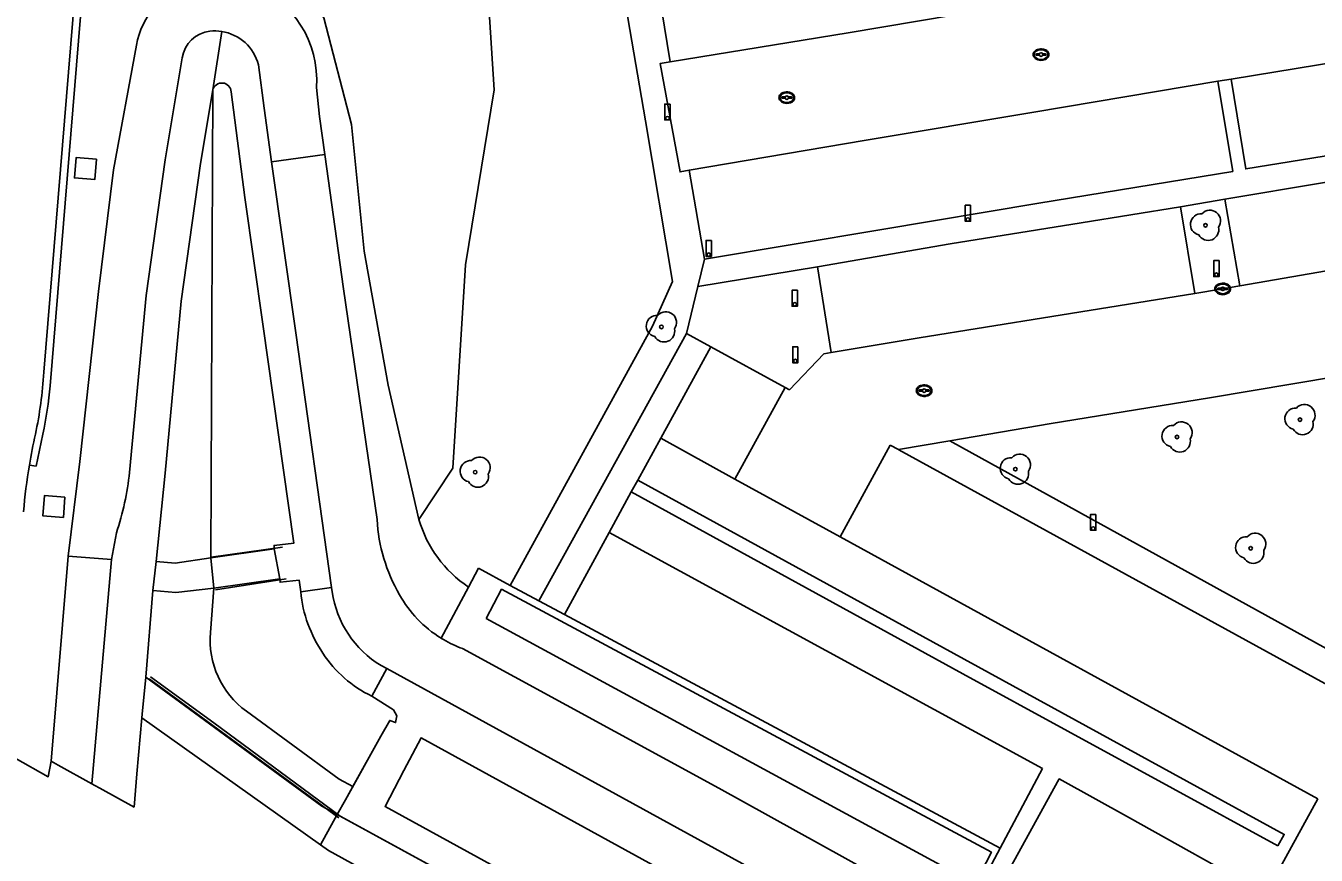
# Model space of a CAD drawing. Extents: x 194485 to 197793, y 468269 to 470822.
# Drawn here: x 196874.4 to 196947.1, y 468765.7 to 468812.4 of the extents above; entities that cross this region are included whole.
import ezdxf

# ---------------------------------------------------------------- set-up
doc = ezdxf.new("R2010")
doc.units = 0
for name, color, linetype in [('BGT begrenzing kruinlijn', 7, 'Continuous'), ('BGT grensvlak begroeid terreindeel', 7, 'Continuous'), ('BGT grensvlak begroeid terreindeel LR', 7, 'Continuous'), ('BGT grensvlak gebouwinstallatie plus 1', 7, 'Continuous'), ('BGT grensvlak onbegroeid terreindeel', 7, 'Continuous'), ('BGT grensvlak vegetatieobject', 7, 'Continuous'), ('BGT grensvlak wegdeel', 7, 'Continuous'), ('BGT lijnelement scheiding hek', 7, 'Continuous'), ('BGT lijnelement scheiding muur', 7, 'Continuous'), ('BGT puntobject paal afsluitpaal', 7, 'Continuous'), ('BGT puntobject paal lichtmast', 7, 'Continuous'), ('BGT puntobject paal oplaadpaal', 7, 'Continuous'), ('BGT puntobject put inspectie- rioolput', 7, 'Continuous'), ('BGT puntobject put kolk', 7, 'Continuous'), ('BGT puntobject vegetatieobject boom', 7, 'Continuous')]:
    doc.layers.add(name, color=color, linetype=linetype)

msp = doc.modelspace()

# ---------------------------------------------------------------- linework, layer by layer
at = {"layer": 'BGT begrenzing kruinlijn'}
for p, q in [((196884.944, 468808.776), (196884.831, 468782.436)), ((196893.482, 468799.709), (196894.832, 468792.15)), ((196894.832, 468792.15), (196896.559, 468784.592)), ((196885.013, 468780.718), (196884.811, 468778.235))]:
    msp.add_line(p, q, dxfattribs=at)
for points in [[(196893.482, 468799.709), (196892.757, 468806.832), (196891.2, 468812.842), (196888.019, 468817.261), (196890.948, 468831.976), (196891.6, 468834.586), (196892.224, 468837.203), (196892.79, 468839.832), (196893.043, 468841.153), (196893.274, 468842.479), (196893.482, 468843.808), (196893.667, 468845.141), (196893.829, 468846.476), (196893.967, 468847.814), (196894.082, 468849.154), (196894.177, 468850.495), (196894.316, 468853.182), (196894.406, 468855.871), (196894.526, 468861.252), (196894.698, 468870.663), (196894.671, 468873.49), (196895.744, 468885.671)], [(196886.844, 468773.793), (196892.064, 468769.977), (196892.836, 468769.555)]]:
    msp.add_lwpolyline(points, dxfattribs=at)
msp.add_arc((196889.792, 468777.829), 4.998, 175.33462, 233.85031, dxfattribs=at)
at = {"layer": 'BGT grensvlak begroeid terreindeel'}
for p, q in [((196912.266, 468797.707), (196919.009, 468798.826)), ((196926.457, 468789.019), (196951.419, 468775.256))]:
    msp.add_line(p, q, dxfattribs=at)
at = {"layer": 'BGT grensvlak begroeid terreindeel LR'}
for p, q in [((196939.456, 468802.202), (196941.966, 468802.636)), ((196899.175, 468798.939), (196898.474, 468787.49)), ((196898.474, 468787.49), (196896.559, 468784.592))]:
    msp.add_line(p, q, dxfattribs=at)
msp.add_lwpolyline([(196899.175, 468798.939), (196900.796, 468808.791), (196900.254, 468817.302), (196899.264, 468829.219), (196898.914, 468840.934), (196899.037, 468855.84)], dxfattribs=at)
msp.add_arc((196903.148, 468786.497), 6.859, 196.12184, 236.36494, dxfattribs=at)
at = {"layer": 'BGT grensvlak gebouwinstallatie plus 1'}
for points in [[(196900.344, 468779.013), (196927.888, 468764.066), (196928.812, 468765.852), (196901.216, 468780.666), (196900.344, 468779.013)], [(196921.998, 468753.432), (196924.08, 468757.265), (196896.685, 468772.294), (196895.718, 468770.453), (196894.653, 468768.424), (196921.998, 468753.432)]]:
    msp.add_lwpolyline(points, dxfattribs=at)
at = {"layer": 'BGT grensvlak onbegroeid terreindeel'}
for points in [[(196878.388, 468804.877), (196878.295, 468803.731), (196877.149, 468803.824), (196877.242, 468804.97), (196878.388, 468804.877)], [(196876.616, 468785.855), (196876.529, 468784.704), (196875.382, 468784.791), (196875.469, 468785.942), (196876.616, 468785.855)]]:
    msp.add_lwpolyline(points, dxfattribs=at)
at = {"layer": 'BGT grensvlak vegetatieobject'}
for p, q in [((196912.266, 468797.707), (196912.64, 468799.246)), ((196911.627, 468795.073), (196912.266, 468797.707))]:
    msp.add_line(p, q, dxfattribs=at)
msp.add_lwpolyline([(196907.444, 468817.998), (196909.328, 468807.047), (196910.837, 468797.992), (196909.708, 468795.473), (196901.707, 468780.879)], dxfattribs=at)
at = {"layer": 'BGT grensvlak wegdeel'}
for p, q in [((196885.448, 468812.074), (196884.944, 468808.776)), ((196879.358, 468804.271), (196880.643, 468811.304)), ((196887.519, 468810.199), (196887.833, 468807.754)), ((196890.967, 468807.285), (196890.786, 468808.914)), ((196941.57, 468809.273), (196942.317, 468809.386)), ((196886.759, 468802.714), (196885.984, 468808.678)), ((196887.833, 468807.754), (196888.259, 468804.738)), ((196890.967, 468807.285), (196891.265, 468805.142)), ((196891.265, 468805.142), (196888.259, 468804.738)), ((196912.64, 468799.246), (196911.777, 468804.252)), ((196940.26, 468797.318), (196939.456, 468802.202)), ((196941.966, 468802.636), (196942.795, 468797.741)), ((196919.009, 468798.826), (196919.776, 468793.994)), ((196911.627, 468795.073), (196903.321, 468780.013)), ((196911.627, 468795.073), (196913.009, 468794.315)), ((196913.009, 468794.315), (196910.182, 468789.162)), ((196913.009, 468794.315), (196917.19, 468792.022)), ((196914.363, 468786.869), (196917.19, 468792.022)), ((196917.19, 468792.022), (196917.436, 468791.887)), ((196874.992, 468787.593), (196875.376, 468789.387)), ((196910.182, 468789.162), (196908.89, 468786.806)), ((196910.182, 468789.162), (196914.363, 468786.869)), ((196920.281, 468783.622), (196923.108, 468788.776)), ((196923.108, 468788.776), (196923.565, 468788.525)), ((196926.457, 468789.019), (196923.565, 468788.525)), ((196923.565, 468788.525), (196923.601, 468788.505)), ((196923.601, 468788.505), (196950.393, 468773.809)), ((196874.614, 468787.657), (196874.992, 468787.593)), ((196908.521, 468786.151), (196908.89, 468786.806)), ((196914.363, 468786.869), (196920.281, 468783.622)), ((196907.274, 468783.858), (196908.521, 468786.151)), ((196879.237, 468782.345), (196879.519, 468783.839)), ((196904.761, 468779.241), (196907.274, 468783.858)), ((196931.695, 468770.57), (196907.274, 468783.858)), ((196920.281, 468783.622), (196947.193, 468768.86)), ((196884.831, 468782.436), (196888.405, 468782.932)), ((196888.405, 468782.932), (196888.716, 468781.242)), ((196875.842, 468770.975), (196876.805, 468782.527)), ((196876.805, 468782.527), (196879.237, 468782.345)), ((196878.129, 468769.71), (196879.237, 468782.345)), ((196881.762, 468782.228), (196881.573, 468780.583)), ((196885.013, 468780.718), (196884.831, 468782.436)), ((196899.915, 468781.841), (196899.349, 468780.786)), ((196899.915, 468781.841), (196901.707, 468780.879)), ((196885.013, 468780.718), (196888.716, 468781.242)), ((196881.573, 468780.583), (196881.176, 468775.706)), ((196889.898, 468780.515), (196891.642, 468780.761)), ((196891.642, 468780.761), (196891.675, 468780.524)), ((196899.349, 468780.786), (196897.805, 468777.91)), ((196901.707, 468780.879), (196903.321, 468780.013)), ((196903.321, 468780.013), (196904.761, 468779.241)), ((196904.761, 468779.241), (196929.297, 468766.076)), ((196893.906, 468774.642), (196894.756, 468776.191)), ((196894.756, 468776.191), (196894.435, 468776.367)), ((196893.906, 468774.642), (196895.132, 468773.87)), ((196880.676, 468770.269), (196880.943, 468773.426)), ((196891.011, 468766.277), (196880.943, 468773.426)), ((196894.419, 468772.386), (196892.836, 468769.555)), ((196876.233, 468770.759), (196875.842, 468770.975)), ((196876.233, 468770.759), (196878.129, 468769.71)), ((196880.676, 468770.269), (196880.517, 468768.387)), ((196929.297, 468766.076), (196931.695, 468770.57)), ((196880.517, 468768.387), (196878.592, 468769.453)), ((196947.193, 468768.86), (196944.262, 468763.516)), ((196891.956, 468767.981), (196891.011, 468766.277)), ((196891.956, 468767.981), (196891.958, 468767.984)), ((196922.295, 468751.409), (196891.956, 468767.981)), ((196927.083, 468761.928), (196929.297, 468766.076))]:
    msp.add_line(p, q, dxfattribs=at)
for points in [[(196875.783, 468792.125), (196879.929, 468842.637), (196880.435, 468849.271), (196880.665, 468852.59), (196880.928, 468857.017), (196881.134, 468861.448), (196881.21, 468863.665), (196881.26, 468865.882), (196881.266, 468869.209), (196881.229, 468871.426), (196881.14, 468874.752), (196881.074, 468877.924)], [(196875.43, 468792.882), (196879.511, 468842.439), (196880.012, 468849.124), (196880.246, 468852.468), (196880.522, 468856.929), (196880.638, 468859.16), (196880.734, 468861.393), (196880.832, 468864.744), (196880.861, 468868.095), (196880.817, 468871.447), (196880.733, 468874.798)], [(196909.923, 468815.313), (196909.911, 468815.311), (196910.718, 468810.356)], [(196910.718, 468810.356), (196920.739, 468811.986), (196930.67, 468813.656), (196940.52, 468815.283)], [(196942.317, 468809.386), (196953.412, 468811.198), (196959.726, 468812.264)], [(196883.23, 468810.584), (196882.268, 468804.846), (196881.191, 468797.209), (196880.255, 468787.24)], [(196911.777, 468804.252), (196911.268, 468804.165), (196910.142, 468810.262), (196910.718, 468810.356)], [(196884.944, 468808.776), (196884.251, 468804.628), (196883.159, 468796.887), (196882.256, 468787.199), (196881.762, 468782.228)], [(196911.777, 468804.252), (196921.645, 468805.941), (196931.19, 468807.53), (196941.57, 468809.273)], [(196941.57, 468809.273), (196942.404, 468804.195), (196931.482, 468802.4), (196922.532, 468800.905), (196912.64, 468799.246)], [(196960.609, 468807.212), (196950.685, 468805.552), (196943.133, 468804.333), (196942.317, 468809.386)], [(196891.265, 468805.142), (196892.318, 468797.587), (196894.199, 468784.594)], [(196888.259, 468804.738), (196889.621, 468795.093), (196891.642, 468780.761)], [(196952.461, 468804.381), (196947.578, 468803.573), (196941.966, 468802.636)], [(196879.358, 468804.271), (196878.506, 468797.435), (196877.464, 468787.863), (196876.805, 468782.527)], [(196886.759, 468802.714), (196887.767, 468795.586), (196889.504, 468783.254), (196888.398, 468783.128), (196888.405, 468782.932)], [(196939.456, 468802.202), (196933.861, 468801.287), (196926.482, 468800.109), (196919.009, 468798.826)], [(196953.29, 468799.442), (196947.687, 468798.584), (196942.795, 468797.741)], [(196940.26, 468797.318), (196932.217, 468796.014), (196924.741, 468794.826), (196919.776, 468793.994)], [(196940.26, 468797.318), (196941.712, 468797.554), (196942.795, 468797.741)], [(196917.436, 468791.887), (196919.375, 468793.927), (196919.776, 468793.994)], [(196956.122, 468793.972), (196950.59, 468793.041), (196941.088, 468791.432), (196932.183, 468789.997), (196926.457, 468789.019)], [(196908.89, 468786.806), (196927.272, 468776.729), (196945.306, 468766.859), (196944.949, 468766.207)], [(196944.949, 468766.207), (196927.196, 468775.901), (196908.521, 468786.151)], [(196884.831, 468782.436), (196882.822, 468782.134), (196881.762, 468782.228)], [(196889.898, 468780.515), (196889.81, 468781.176), (196888.737, 468781.057), (196888.716, 468781.242)], [(196881.573, 468780.583), (196882.875, 468780.483), (196885.013, 468780.718)], [(196899.023, 468777.317), (196913.462, 468769.458), (196926.288, 468762.352)], [(196953.679, 468742.886), (196950.246, 468745.268), (196941.521, 468750.547), (196894.756, 468776.191)], [(196881.176, 468775.706), (196880.964, 468773.634), (196880.943, 468773.426)], [(196881.176, 468775.706), (196891.097, 468768.454), (196891.958, 468767.984)], [(196894.419, 468772.386), (196894.917, 468773.278), (196895.243, 468773.15), (196895.307, 468773.531), (196895.132, 468773.87)], [(196875.842, 468770.975), (196875.682, 468770.105), (196873.822, 468771.145), (196873.82, 468771.146)], [(196878.129, 468769.71), (196878.309, 468769.61), (196878.592, 468769.453)], [(196892.836, 468769.555), (196892.416, 468768.803), (196891.958, 468767.984)], [(196929.453, 468764.249), (196930.051, 468765.317), (196932.625, 468769.987), (196936.587, 468767.792), (196944.12, 468763.593)], [(196906.713, 468757.567), (196891.467, 468765.953), (196891.011, 468766.277)]]:
    msp.add_lwpolyline(points, dxfattribs=at)
for centre, radius, start, end in [((196885.051, 468809.338), 5.75, 355.76884, 69.42597), ((196885.057, 468810.498), 4.487, 138.16245, 169.65447), ((196884.987, 468810.327), 1.776, 96.60067, 171.67684), ((196885.05, 468809.525), 2.58, 81.12784, 95.94339), ((196885.051, 468809.554), 2.551, 14.64288, 81.04428), ((196885.456, 468808.642), 0.529, 3.87145, 165.36229), ((196851.765, 468794.325), 23.709, 347.97829, 356.5104), ((196854.098, 468793.949), 21.762, 347.89856, 355.19139), ((196905.167, 468782.551), 30.977, 167.25051, 170.51202), ((196905.751, 468782.427), 31.573, 170.46578, 175.27882), ((196864.109, 468788.954), 16.237, 341.63761, 353.94057), ((196903.788, 468785.15), 9.605, 183.31889, 209.95559), ((196897.267, 468781.235), 7.404, 185.58445, 214.34982), ((196897.407, 468781.335), 5.789, 188.05116, 239.11241), ((196901.355, 468783.649), 6.748, 209.22603, 238.25878), ((196900.483, 468782.189), 5.048, 237.95938, 239.73658), ((196901.382, 468783.714), 6.818, 239.67398, 249.76097), ((196896.844, 468780.763), 6.79, 213.07501, 244.36475)]:
    msp.add_arc(centre, radius, start, end, dxfattribs=at)
at = {"layer": 'BGT lijnelement scheiding hek'}
for p, q in [((196888.878, 468783.029), (196884.859, 468782.47)), ((196885.091, 468780.632), (196889.087, 468781.245)), ((196892.052, 468767.787), (196881.371, 468775.621))]:
    msp.add_line(p, q, dxfattribs=at)
msp.add_lwpolyline([(196881.437, 468775.723), (196885.008, 468773.136), (196892.117, 468767.891), (196898.008, 468764.668), (196904.101, 468761.295), (196914.153, 468755.794), (196922.211, 468751.32)], dxfattribs=at)
at = {"layer": 'BGT lijnelement scheiding muur'}
msp.add_lwpolyline([(196922.295, 468751.409), (196891.956, 468767.981), (196892.416, 468768.803), (196894.419, 468772.386), (196894.917, 468773.278)], dxfattribs=at)
at = {"layer": 'BGT puntobject paal afsluitpaal'}
for points in [[(196917.881, 468797.503), (196917.581, 468797.503), (196917.581, 468796.603), (196917.731, 468796.603)], [(196917.731, 468796.603), (196917.881, 468796.603), (196917.881, 468797.503)]]:
    msp.add_lwpolyline(points, dxfattribs=at)
for start, end in [(0, 180), (0, 180), (180, 0), (180, 270), (270, 0)]:
    msp.add_arc((196917.731, 468796.703), 0.1, start, end, dxfattribs=at)
at = {"layer": 'BGT puntobject paal lichtmast'}
for points in [[(196910.71, 468807.987), (196910.41, 468807.987), (196910.41, 468807.087), (196910.56, 468807.087)], [(196910.56, 468807.087), (196910.71, 468807.087), (196910.71, 468807.987)], [(196927.631, 468802.282), (196927.331, 468802.282), (196927.331, 468801.382), (196927.481, 468801.382)], [(196927.481, 468801.382), (196927.631, 468801.382), (196927.631, 468802.282)], [(196941.629, 468799.173), (196941.329, 468799.173), (196941.329, 468798.273), (196941.479, 468798.273)], [(196941.479, 468798.273), (196941.629, 468798.273), (196941.629, 468799.173)], [(196917.913, 468794.314), (196917.613, 468794.314), (196917.613, 468793.414), (196917.763, 468793.414)], [(196917.763, 468793.414), (196917.913, 468793.414), (196917.913, 468794.314)], [(196934.692, 468784.881), (196934.392, 468784.881), (196934.392, 468783.981), (196934.542, 468783.981)], [(196934.542, 468783.981), (196934.692, 468783.981), (196934.692, 468784.881)]]:
    msp.add_lwpolyline(points, dxfattribs=at)
for centre, start, end in [((196910.56, 468807.187), 0, 180), ((196910.56, 468807.187), 0, 180), ((196910.56, 468807.187), 180, 0), ((196910.56, 468807.187), 180, 270), ((196910.56, 468807.187), 270, 0), ((196927.481, 468801.482), 0, 180), ((196927.481, 468801.482), 0, 180), ((196927.481, 468801.482), 180, 0), ((196927.481, 468801.482), 180, 270), ((196927.481, 468801.482), 270, 0), ((196941.479, 468798.373), 0, 180), ((196941.479, 468798.373), 0, 180), ((196941.479, 468798.373), 180, 0), ((196941.479, 468798.373), 180, 270), ((196941.479, 468798.373), 270, 0), ((196917.763, 468793.514), 0, 180), ((196917.763, 468793.514), 0, 180), ((196917.763, 468793.514), 180, 0), ((196917.763, 468793.514), 180, 270), ((196917.763, 468793.514), 270, 0), ((196934.542, 468784.081), 0, 180), ((196934.542, 468784.081), 0, 180), ((196934.542, 468784.081), 180, 0), ((196934.542, 468784.081), 180, 270), ((196934.542, 468784.081), 270, 0)]:
    msp.add_arc(centre, 0.1, start, end, dxfattribs=at)
at = {"layer": 'BGT puntobject paal oplaadpaal'}
for points in [[(196913.032, 468800.307), (196912.732, 468800.307), (196912.732, 468799.407), (196912.882, 468799.407)], [(196912.882, 468799.407), (196913.032, 468799.407), (196913.032, 468800.307)]]:
    msp.add_lwpolyline(points, dxfattribs=at)
for start, end in [(0, 180), (0, 180), (180, 0), (180, 270), (270, 0)]:
    msp.add_arc((196912.882, 468799.507), 0.1, start, end, dxfattribs=at)
at = {"layer": 'BGT puntobject put inspectie- rioolput'}
for p, q in [((196924.926, 468791.883), (196924.769, 468791.883)), ((196924.769, 468791.808), (196924.926, 468791.808)), ((196925.269, 468791.883), (196925.112, 468791.883)), ((196925.112, 468791.808), (196925.269, 468791.808))]:
    msp.add_line(p, q, dxfattribs=at)
for centre, radius, start, end in [((196924.769, 468791.845), 0.0375, 90, 270), ((196925.019, 468791.845), 0.1, 0, 180), ((196925.019, 468791.845), 0.1, 157.97569, 180), ((196925.019, 468791.845), 0.1, 180, 202.02431), ((196925.019, 468791.845), 0.1, 180, 0), ((196925.019, 468791.845), 0.1, 0, 22.02431), ((196925.019, 468791.845), 0.1, 337.97569, 0), ((196925.269, 468791.845), 0.0375, 270, 90)]:
    msp.add_arc(centre, radius, start, end, dxfattribs=at)
msp.add_ellipse((196925.019, 468791.845), major_axis=(0.392, 0), ratio=0.689655, dxfattribs=at)
msp.add_open_spline([(196925.461, 468791.845), (196925.461, 468791.888), (196925.449, 468791.932), (196925.383, 468792.046), (196925.302, 468792.103), (196925.11, 468792.168), (196925, 468792.174), (196924.797, 468792.133), (196924.706, 468792.086), (196924.603, 468791.969), (196924.578, 468791.909), (196924.576, 468791.787), (196924.6, 468791.726), (196924.684, 468791.627), (196924.743, 468791.588), (196924.922, 468791.52), (196925.056, 468791.513), (196925.289, 468791.575), (196925.389, 468791.644), (196925.452, 468791.769), (196925.461, 468791.807), (196925.461, 468791.845)], degree=3, dxfattribs=at)
at = {"layer": 'BGT puntobject put kolk'}
for p, q in [((196931.51, 468810.807), (196931.353, 468810.807)), ((196931.353, 468810.732), (196931.51, 468810.732)), ((196931.853, 468810.807), (196931.696, 468810.807)), ((196931.696, 468810.732), (196931.853, 468810.732)), ((196917.189, 468808.383), (196917.032, 468808.383)), ((196917.032, 468808.308), (196917.189, 468808.308)), ((196917.532, 468808.383), (196917.375, 468808.383)), ((196917.375, 468808.308), (196917.532, 468808.308)), ((196941.746, 468797.614), (196941.589, 468797.614)), ((196941.589, 468797.539), (196941.746, 468797.539)), ((196942.089, 468797.614), (196941.932, 468797.614)), ((196941.932, 468797.539), (196942.089, 468797.539))]:
    msp.add_line(p, q, dxfattribs=at)
for centre, radius, start, end in [((196931.353, 468810.77), 0.0375, 90, 270), ((196931.603, 468810.77), 0.1, 0, 180), ((196931.603, 468810.77), 0.1, 157.97569, 180), ((196931.603, 468810.77), 0.1, 180, 202.02431), ((196931.603, 468810.77), 0.1, 180, 0), ((196931.603, 468810.77), 0.1, 0, 22.02431), ((196931.603, 468810.77), 0.1, 337.97569, 0), ((196931.853, 468810.77), 0.0375, 270, 90), ((196917.032, 468808.346), 0.0375, 90, 270), ((196917.282, 468808.346), 0.1, 0, 180), ((196917.282, 468808.346), 0.1, 157.97569, 180), ((196917.282, 468808.346), 0.1, 180, 202.02431), ((196917.282, 468808.346), 0.1, 180, 0), ((196917.282, 468808.346), 0.1, 0, 22.02431), ((196917.282, 468808.346), 0.1, 337.97569, 0), ((196917.532, 468808.346), 0.0375, 270, 90), ((196941.589, 468797.576), 0.0375, 90, 270), ((196941.839, 468797.576), 0.1, 0, 180), ((196941.839, 468797.576), 0.1, 157.97569, 180), ((196941.839, 468797.576), 0.1, 180, 202.02431), ((196941.839, 468797.576), 0.1, 180, 0), ((196941.839, 468797.576), 0.1, 0, 22.02431), ((196941.839, 468797.576), 0.1, 337.97569, 0), ((196942.089, 468797.576), 0.0375, 270, 90)]:
    msp.add_arc(centre, radius, start, end, dxfattribs=at)
for centre in [(196931.603, 468810.77), (196917.282, 468808.346), (196941.839, 468797.576)]:
    msp.add_ellipse(centre, major_axis=(0.392, 0), ratio=0.689655, dxfattribs=at)
for points in [[(196932.045, 468810.77), (196932.045, 468810.813), (196932.033, 468810.857), (196931.967, 468810.971), (196931.886, 468811.028), (196931.694, 468811.093), (196931.584, 468811.099), (196931.381, 468811.058), (196931.29, 468811.011), (196931.187, 468810.894), (196931.162, 468810.834), (196931.16, 468810.712), (196931.184, 468810.651), (196931.268, 468810.552), (196931.327, 468810.513), (196931.506, 468810.445), (196931.64, 468810.438), (196931.873, 468810.5), (196931.973, 468810.569), (196932.036, 468810.694), (196932.045, 468810.732), (196932.045, 468810.77)], [(196917.724, 468808.346), (196917.724, 468808.389), (196917.712, 468808.433), (196917.646, 468808.547), (196917.565, 468808.604), (196917.373, 468808.669), (196917.263, 468808.675), (196917.06, 468808.634), (196916.969, 468808.587), (196916.866, 468808.47), (196916.841, 468808.41), (196916.839, 468808.288), (196916.863, 468808.227), (196916.947, 468808.128), (196917.006, 468808.089), (196917.185, 468808.021), (196917.319, 468808.014), (196917.552, 468808.076), (196917.652, 468808.145), (196917.715, 468808.27), (196917.724, 468808.308), (196917.724, 468808.346)], [(196942.281, 468797.576), (196942.281, 468797.619), (196942.269, 468797.663), (196942.203, 468797.777), (196942.122, 468797.834), (196941.93, 468797.899), (196941.82, 468797.905), (196941.617, 468797.864), (196941.526, 468797.817), (196941.423, 468797.7), (196941.398, 468797.64), (196941.396, 468797.518), (196941.42, 468797.457), (196941.504, 468797.358), (196941.563, 468797.319), (196941.742, 468797.251), (196941.876, 468797.244), (196942.109, 468797.306), (196942.209, 468797.375), (196942.272, 468797.5), (196942.281, 468797.538), (196942.281, 468797.576)]]:
    msp.add_open_spline(points, degree=3, dxfattribs=at)
at = {"layer": 'BGT puntobject vegetatieobject boom'}
for centre in [(196940.868, 468801.156), (196910.219, 468795.436), (196946.189, 468790.216), (196939.266, 468789.237), (196899.728, 468787.258), (196930.156, 468787.422), (196943.413, 468782.97)]:
    msp.add_circle(centre, 0.1, dxfattribs=at)
for centre, radius, start, end in [((196940.618, 468801.206), 0.6, 85.13702, 257.75442), ((196941.118, 468801.406), 0.6, 323.54458, 138.4658), ((196941.018, 468800.906), 0.6, 208.50578, 13.83556), ((196940.868, 468801.156), 0.1, 0, 180), ((196940.868, 468801.156), 0.1, 180, 0), ((196909.969, 468795.486), 0.6, 85.13702, 257.75442), ((196910.469, 468795.686), 0.6, 323.54458, 138.4658), ((196910.369, 468795.186), 0.6, 208.50578, 13.83556), ((196910.219, 468795.436), 0.1, 0, 180), ((196910.219, 468795.436), 0.1, 180, 0), ((196945.939, 468790.266), 0.6, 85.13702, 257.75442), ((196946.439, 468790.466), 0.6, 323.54458, 138.4658), ((196939.016, 468789.287), 0.6, 85.13702, 257.75442), ((196939.516, 468789.487), 0.6, 323.54458, 138.4658), ((196946.339, 468789.966), 0.6, 208.50578, 13.83556), ((196946.189, 468790.216), 0.1, 0, 180), ((196946.189, 468790.216), 0.1, 180, 0), ((196939.416, 468788.987), 0.6, 208.50578, 13.83556), ((196939.266, 468789.237), 0.1, 0, 180), ((196939.266, 468789.237), 0.1, 180, 0), ((196899.478, 468787.308), 0.6, 85.13702, 257.75442), ((196899.978, 468787.508), 0.6, 323.54458, 138.4658), ((196929.906, 468787.472), 0.6, 85.13702, 257.75442), ((196930.406, 468787.672), 0.6, 323.54458, 138.4658), ((196899.878, 468787.008), 0.6, 208.50578, 13.83556), ((196899.728, 468787.258), 0.1, 0, 180), ((196899.728, 468787.258), 0.1, 180, 0), ((196930.306, 468787.172), 0.6, 208.50578, 13.83556), ((196930.156, 468787.422), 0.1, 0, 180), ((196930.156, 468787.422), 0.1, 180, 0), ((196943.163, 468783.02), 0.6, 85.13702, 257.75442), ((196943.663, 468783.22), 0.6, 323.54458, 138.4658), ((196943.563, 468782.72), 0.6, 208.50578, 13.83556), ((196943.413, 468782.97), 0.1, 0, 180), ((196943.413, 468782.97), 0.1, 180, 0)]:
    msp.add_arc(centre, radius, start, end, dxfattribs=at)

doc.saveas('drawing.dxf')
